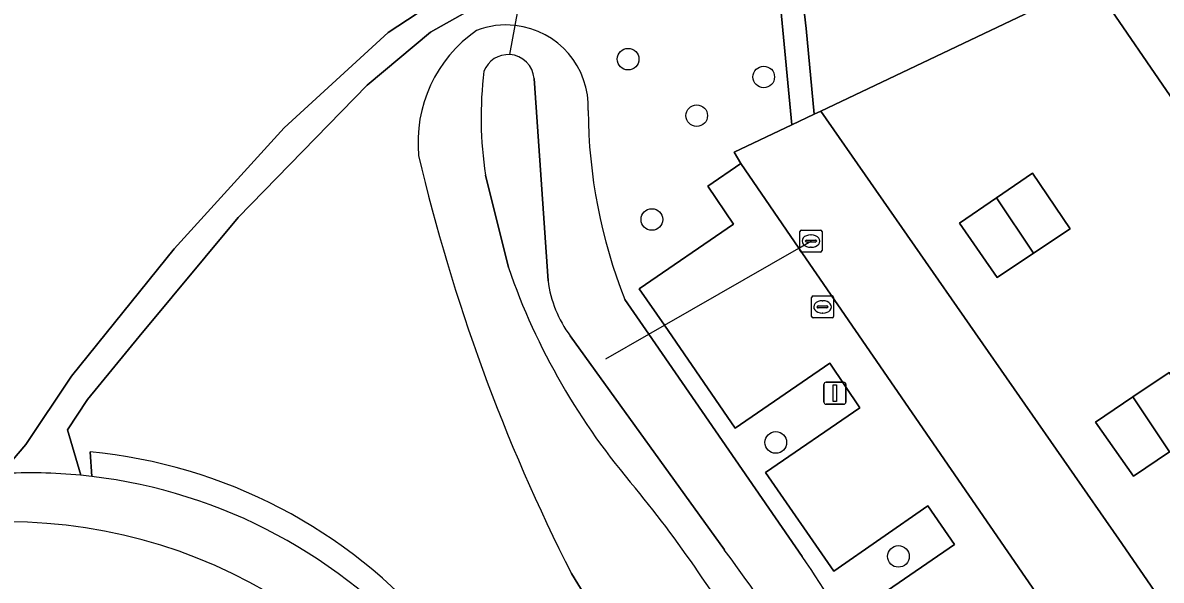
# Model space of a CAD drawing. Extents: x 155275 to 156265, y 382654 to 383635.
# Drawn here: x 155677.2 to 155728.7, y 383529.7 to 383554.9 of the extents above; entities that cross this region are included whole.
import ezdxf

# ---------------------------------------------------------------- set-up
doc = ezdxf.new("R2010")
doc.units = 0
for name, color, linetype in [('IMGEO_Boom', 7, 'Continuous'), ('IMGEO_Duiker', 7, 'Continuous'), ('IMGEO_Erf', 7, 'Continuous'), ('IMGEO_Gemengd_bos', 7, 'Continuous'), ('IMGEO_Groenvoorziening', 7, 'Continuous'), ('IMGEO_Haag', 7, 'Continuous'), ('IMGEO_Lichtmast', 7, 'Continuous'), ('IMGEO_Oever', 7, 'Continuous'), ('IMGEO_Pand', 7, 'Continuous'), ('IMGEO_Parkeervlak_open', 7, 'Continuous'), ('IMGEO_Rijbaan_lokaal_open', 7, 'Continuous'), ('IMGEO_Rioolput', 7, 'Continuous'), ('IMGEO_Voetpad_halfverhard', 7, 'Continuous'), ('IMGEO_Voetpad_open', 7, 'Continuous'), ('IMGEO_Waterloop', 7, 'Continuous')]:
    doc.layers.add(name, color=color, linetype=linetype)

msp = doc.modelspace()

# ---------------------------------------------------------------- linework, layer by layer
at = {"layer": 'IMGEO_Boom'}
for centre in [(155704.593, 383553.281), (155710.724, 383552.475), (155707.695, 383550.726), (155705.668, 383546.031), (155711.269, 383535.951), (155716.811, 383530.8)]:
    msp.add_circle(centre, 0.489, dxfattribs=at)
at = {"layer": 'IMGEO_Duiker'}
for points in [[(155699.252, 383553.487), (155699.493, 383554.805), (155701.005, 383563.093)], [(155703.586, 383539.731), (155705.532, 383540.849), (155706.233, 383541.251), (155712.314, 383544.743), (155712.882, 383545.069)]]:
    msp.add_lwpolyline(points, dxfattribs=at)
at = {"layer": 'IMGEO_Erf'}
msp.add_lwpolyline([(155729.619, 383550.85), (155725.564, 383556.774), (155713.312, 383550.934), (155726.768, 383531.573), (155770.822, 383467.542)], dxfattribs=at)
for points in [[(155722.923, 383544.511), (155721.275, 383543.407), (155719.578, 383545.873), (155721.247, 383547.014), (155722.875, 383548.126), (155724.571, 383545.614)], [(155729.07, 383535.535), (155727.429, 383534.434), (155725.723, 383536.875), (155727.41, 383538.008), (155729.051, 383539.109), (155730.71, 383536.636)]]:
    msp.add_lwpolyline(points, close=True, dxfattribs=at)
msp.add_arc((155676.557, 383509.12), 23.239, 37.7086, 107.6498, dxfattribs=at)
at = {"layer": 'IMGEO_Gemengd_bos'}
msp.add_lwpolyline([(155676.254, 383534.541), (155677.373, 383535.856), (155679.441, 383538.941), (155684.082, 383544.707), (155689.049, 383550.177), (155693.75, 383554.48), (155695.98, 383555.956), (155700.058, 383557.905), (155700.906, 383558.309), (155707.189, 383561.044), (155711.549, 383563.513), (155715.257, 383566.377), (155717.53, 383568.4), (155717.708, 383569.154), (155723.769, 383594.72), (155721.008, 383604.844), (155651.396, 383630.535)], dxfattribs=at)
at = {"layer": 'IMGEO_Groenvoorziening'}
for points in [[(155787.443, 383580.326), (155739.14, 383598.152), (155728.415, 383578.025), (155723.779, 383572.112), (155718.824, 383567.292), (155715.552, 383564.773), (155712.75, 383562.971), (155712.449, 383561.816), (155712.203, 383558.44), (155712.637, 383554.67), (155713.005, 383550.789), (155713.312, 383550.934), (155725.564, 383556.774), (155733.714, 383560.605), (155733.831, 383560.435), (155739.788, 383563.171), (155739.706, 383563.353), (155745.24, 383565.955), (155756.128, 383571.033), (155761.492, 383573.541), (155766.856, 383576.049), (155781.073, 383582.648), (155787.443, 383580.326)], [(155698.592, 383556.156), (155695.66, 383554.504), (155692.807, 383552.101), (155686.971, 383546.127), (155682.494, 383540.744), (155680.161, 383537.888), (155679.264, 383536.525), (155679.863, 383534.468)], [(155729.557, 383516.497), (155725.308, 383513.54), (155719.432, 383522.056), (155723.669, 383524.993), (155722.4, 383526.892), (155718.123, 383523.962), (155715.062, 383528.393), (155719.35, 383531.333), (155718.142, 383533.085), (155713.891, 383530.13), (155710.807, 383534.587), (155715.066, 383537.522), (155713.711, 383539.537), (155709.44, 383536.604), (155706.233, 383541.251), (155705.101, 383542.89), (155709.364, 383545.822), (155708.198, 383547.538), (155709.684, 383548.566), (155709.381, 383549.08), (155711.998, 383550.314), (155711.503, 383555.542)], [(155704.449, 383542.42), (155705.532, 383540.849), (155712.463, 383530.797)], [(155680.279, 383535.525), (155680.35, 383534.415)], [(155680.35, 383534.415), (155680.279, 383535.525)], [(155719.343, 383499.458), (155714.181, 383508.401), (155709.028, 383518.625), (155702.035, 383530.021)]]:
    msp.add_lwpolyline(points, dxfattribs=at)
for centre, radius, start, end in [((155699.09, 383551.096), 3.731, 83.7936, 111.1728), ((155699.084, 383551.119), 3.709, 357.513, 83.665), ((155701.242, 383549.526), 6.144, 124.7299, 185.6299), ((155726.277, 383551.094), 23.489, 180.3325, 201.6724), ((155776.9, 383568.091), 83.989, 193.19206, 206.95367), ((155678.07, 383512.267), 23.362, 40.3649, 84.5755), ((155678.07, 383512.267), 23.362, 40.3649, 84.5755), ((155678.006, 383515.144), 19.413, 83.066, 84.5119), ((155677.582, 383511.053), 23.525, 40.2998, 83.2429), ((155677.972, 383506.952), 41.931, 26.9187, 34.6581)]:
    msp.add_arc(centre, radius, start, end, dxfattribs=at)
at = {"layer": 'IMGEO_Haag'}
msp.add_lwpolyline([(155680.279, 383535.525), (155680.35, 383534.415)], dxfattribs=at)
for centre, radius, start, end in [((155678.07, 383512.267), 23.362, 40.3649, 84.5755), ((155677.582, 383511.053), 23.525, 40.2998, 83.2429)]:
    msp.add_arc(centre, radius, start, end, dxfattribs=at)
at = {"layer": 'IMGEO_Lichtmast'}
for p, q in [((155713.545, 383538.676), (155714.335, 383538.676)), ((155714.335, 383538.676), (155713.545, 383538.676)), ((155713.445, 383537.776), (155713.445, 383538.576)), ((155713.445, 383538.576), (155713.445, 383537.776)), ((155714.435, 383538.576), (155714.435, 383537.776)), ((155714.435, 383537.776), (155714.435, 383538.576)), ((155714.335, 383537.676), (155713.545, 383537.676)), ((155713.545, 383537.676), (155714.335, 383537.676))]:
    msp.add_line(p, q, dxfattribs=at)
msp.add_lwpolyline([(155713.865, 383538.551), (155714.015, 383538.551), (155714.015, 383537.801), (155713.865, 383537.801), (155713.865, 383538.551)], dxfattribs=at)
for centre, start, end in [((155713.545, 383538.576), 90, 180), ((155713.545, 383538.576), 90, 180), ((155714.335, 383538.576), 0, 90), ((155714.335, 383538.576), 360, 90), ((155713.545, 383537.776), 180, 270), ((155713.545, 383537.776), 180, 270), ((155714.335, 383537.776), 270, 0), ((155714.335, 383537.776), 270, 0)]:
    msp.add_arc(centre, 0.1, start, end, dxfattribs=at)
at = {"layer": 'IMGEO_Oever'}
for points in [[(155700.346, 383552.405), (155700.974, 383543.264)], [(155699.184, 383543.857), (155698.15, 383548.039)], [(155712.463, 383530.797), (155705.532, 383540.849), (155704.449, 383542.42)], [(155701.981, 383540.769), (155708.944, 383531.104)], [(155702.035, 383530.021), (155709.028, 383518.625), (155714.181, 383508.401), (155719.343, 383499.458)]]:
    msp.add_lwpolyline(points, dxfattribs=at)
for centre, radius, start, end in [((155699.09, 383551.096), 3.731, 83.7936, 111.1728), ((155699.084, 383551.119), 3.709, 357.513, 83.665), ((155701.242, 383549.526), 6.144, 124.7299, 185.6299), ((155699.174, 383552.316), 1.173, 86.2117, 159.1402), ((155699.177, 383552.318), 1.172, 4.2796, 86.3524), ((155715.045, 383550.646), 17.095, 172.9849, 188.7723), ((155726.277, 383551.094), 23.489, 180.3325, 201.6724), ((155776.9, 383568.091), 83.989, 193.19206, 206.95367), ((155728.186, 383553.918), 30.697, 199.1312, 220.7365), ((155706.236, 383543.937), 5.304, 187.2879, 216.6708), ((155660.853, 383497.856), 56.926, 29.0977, 39.2653), ((155633.005, 383475.051), 94.385, 26.54502, 36.43232), ((155677.972, 383506.952), 41.931, 26.9187, 34.6581)]:
    msp.add_arc(centre, radius, start, end, dxfattribs=at)
at = {"layer": 'IMGEO_Pand'}
for points in [[(155736.243, 383556.928), (155733.831, 383560.435), (155733.714, 383560.605), (155725.564, 383556.774), (155729.619, 383550.85), (155736.997, 383555.832)], [(155722.875, 383548.126), (155721.247, 383547.014), (155722.923, 383544.511), (155724.571, 383545.614)], [(155721.247, 383547.014), (155719.578, 383545.873), (155721.275, 383543.407), (155722.923, 383544.511)], [(155729.051, 383539.109), (155727.41, 383538.008), (155729.07, 383535.535), (155730.71, 383536.636)], [(155727.41, 383538.008), (155725.723, 383536.875), (155727.429, 383534.434), (155729.07, 383535.535)]]:
    msp.add_lwpolyline(points, close=True, dxfattribs=at)
at = {"layer": 'IMGEO_Parkeervlak_open'}
msp.add_lwpolyline([(155741.447, 383502.388), (155712.314, 383544.743), (155709.684, 383548.566), (155708.198, 383547.538), (155709.364, 383545.822), (155705.101, 383542.89), (155706.233, 383541.251), (155709.44, 383536.604), (155713.711, 383539.537), (155715.066, 383537.522), (155710.807, 383534.587), (155713.891, 383530.13), (155718.142, 383533.085), (155719.35, 383531.333), (155715.062, 383528.393), (155718.123, 383523.962), (155722.4, 383526.892), (155723.669, 383524.993), (155719.432, 383522.056), (155725.308, 383513.54), (155729.557, 383516.497)], dxfattribs=at)
at = {"layer": 'IMGEO_Rijbaan_lokaal_open'}
msp.add_lwpolyline([(155775.496, 383460.748), (155770.822, 383467.542), (155726.768, 383531.573), (155713.312, 383550.934), (155713.005, 383550.789), (155711.998, 383550.314), (155709.381, 383549.08), (155709.684, 383548.566), (155712.314, 383544.743), (155741.447, 383502.388), (155743.722, 383499.066), (155744.391, 383498.089), (155746.332, 383495.256), (155782.062, 383443.394), (155782.858, 383445.59), (155787.734, 383459.039), (155789.443, 383463.684), (155790.398, 383466.305), (155793.345, 383474.395), (155794.304, 383477.026)], dxfattribs=at)
at = {"layer": 'IMGEO_Rioolput'}
for p, q in [((155712.359, 383544.63), (155712.359, 383545.482)), ((155712.434, 383545.556), (155713.286, 383545.556)), ((155713.36, 383545.482), (155713.36, 383544.63)), ((155712.618, 383545.05), (155712.618, 383545.062)), ((155713.056, 383545.013), (155712.658, 383545.013)), ((155712.661, 383545.099), (155713.059, 383545.099)), ((155712.847, 383545.336), (155712.872, 383545.336)), ((155713.102, 383545.062), (155713.102, 383545.05)), ((155713.286, 383544.556), (155712.434, 383544.556)), ((155712.87, 383544.776), (155712.845, 383544.776)), ((155712.883, 383541.653), (155712.883, 383542.505)), ((155712.958, 383542.579), (155713.81, 383542.579)), ((155713.371, 383542.359), (155713.396, 383542.359)), ((155713.884, 383542.505), (155713.884, 383541.653)), ((155713.142, 383542.073), (155713.142, 383542.085)), ((155713.58, 383542.036), (155713.182, 383542.036)), ((155713.185, 383542.122), (155713.583, 383542.122)), ((155713.394, 383541.799), (155713.369, 383541.799)), ((155713.626, 383542.085), (155713.626, 383542.073)), ((155713.81, 383541.579), (155712.958, 383541.579))]:
    msp.add_line(p, q, dxfattribs=at)
for points in [[(155712.359, 383544.63), (155712.359, 383545.482)], [(155712.434, 383545.556), (155713.286, 383545.556)], [(155713.36, 383545.482), (155713.36, 383544.63)], [(155713.286, 383544.556), (155712.434, 383544.556)], [(155712.883, 383541.653), (155712.883, 383542.505)], [(155712.958, 383542.579), (155713.81, 383542.579)], [(155713.884, 383542.505), (155713.884, 383541.653)], [(155713.81, 383541.579), (155712.958, 383541.579)]]:
    msp.add_lwpolyline(points, dxfattribs=at)
for centre, radius, start, end in [((155712.436, 383545.48), 0.0765, 91.552, 178.448), ((155712.436, 383545.48), 0.0765, 91.552, 178.448), ((155713.284, 383545.48), 0.0765, 1.552, 88.448), ((155713.284, 383545.48), 0.0765, 1.552, 88.448), ((155712.658, 383545.059), 0.0403, 85.8775, 175.7526), ((155712.655, 383545.049), 0.0366, 178.938, 274.7102), ((155713.059, 383545.056), 0.043, 264.8664, 352.4533), ((155713.063, 383545.061), 0.0386, 1.7309, 96.639), ((155712.436, 383544.632), 0.0765, 181.552, 268.448), ((155712.436, 383544.632), 0.0765, 181.552, 268.448), ((155713.284, 383544.632), 0.0765, 271.552, 358.448), ((155713.284, 383544.632), 0.0765, 271.552, 358.448), ((155712.96, 383542.503), 0.0765, 91.552, 178.448), ((155712.96, 383542.503), 0.0765, 91.552, 178.448), ((155713.808, 383542.503), 0.0765, 1.552, 88.448), ((155713.808, 383542.503), 0.0765, 1.552, 88.448), ((155713.182, 383542.082), 0.0403, 85.8775, 175.7526), ((155713.179, 383542.072), 0.0366, 178.938, 274.7102), ((155713.583, 383542.079), 0.043, 264.8664, 352.4533), ((155713.587, 383542.084), 0.0386, 1.7309, 96.639), ((155712.96, 383541.655), 0.0765, 181.552, 268.448), ((155712.96, 383541.655), 0.0765, 181.552, 268.448), ((155713.808, 383541.655), 0.0765, 271.552, 358.448), ((155713.808, 383541.655), 0.0765, 271.552, 358.448)]:
    msp.add_arc(centre, radius, start, end, dxfattribs=at)
for centre, major_axis, ratio, start_param, end_param in [((155712.846, 383545.056), (-0.387, 0.002), 0.722429, 4.712389, 7.853982), ((155712.871, 383545.056), (-0.39, 0.002), 0.717154, 1.570796, 4.712389), ((155713.37, 383542.079), (-0.387, 0.002), 0.722429, 4.712389, 7.853982), ((155713.395, 383542.079), (-0.39, 0.002), 0.717154, 1.570796, 4.712389)]:
    msp.add_ellipse(centre, major_axis=major_axis, ratio=ratio, start_param=start_param, end_param=end_param, dxfattribs=at)
at = {"layer": 'IMGEO_Voetpad_halfverhard'}
for points in [[(155737.878, 383598.618), (155731.559, 383586.482), (155726.9, 383578.978), (155723.544, 383574.643), (155719.824, 383570.441), (155717.53, 383568.4), (155715.257, 383566.377), (155711.549, 383563.513), (155707.189, 383561.044), (155700.906, 383558.309), (155700.058, 383557.905), (155695.98, 383555.956), (155693.75, 383554.48), (155689.049, 383550.177), (155684.082, 383544.707), (155679.441, 383538.941), (155677.373, 383535.856), (155676.254, 383534.541)], [(155711.503, 383555.542), (155711.998, 383550.314), (155713.005, 383550.789), (155712.637, 383554.67), (155712.203, 383558.44)], [(155679.863, 383534.468), (155679.264, 383536.525), (155680.161, 383537.888), (155682.494, 383540.744), (155686.971, 383546.127), (155692.807, 383552.101), (155695.66, 383554.504), (155698.592, 383556.156)]]:
    msp.add_lwpolyline(points, dxfattribs=at)
msp.add_arc((155677.584, 383511.046), 23.533, 84.4425, 93.2399, dxfattribs=at)
at = {"layer": 'IMGEO_Voetpad_open'}
for centre, radius, start, end in [((155677.584, 383511.046), 23.533, 84.4425, 93.2399), ((155678.006, 383515.144), 19.413, 83.066, 84.5119), ((155677.582, 383511.053), 23.525, 40.2998, 83.2429), ((155676.557, 383509.12), 23.239, 37.7086, 107.6498)]:
    msp.add_arc(centre, radius, start, end, dxfattribs=at)
at = {"layer": 'IMGEO_Waterloop'}
for points in [[(155700.974, 383543.264), (155700.346, 383552.405)], [(155698.15, 383548.039), (155699.184, 383543.857)], [(155708.944, 383531.104), (155701.981, 383540.769)]]:
    msp.add_lwpolyline(points, dxfattribs=at)
for centre, radius, start, end in [((155699.174, 383552.316), 1.173, 86.2117, 159.1402), ((155699.177, 383552.318), 1.172, 4.2796, 86.3524), ((155715.045, 383550.646), 17.095, 172.9849, 188.7723), ((155728.186, 383553.918), 30.697, 199.1312, 220.7365), ((155706.236, 383543.937), 5.304, 187.2879, 216.6708), ((155660.853, 383497.856), 56.926, 29.0977, 39.2653), ((155633.005, 383475.051), 94.385, 26.54502, 36.43232)]:
    msp.add_arc(centre, radius, start, end, dxfattribs=at)

doc.saveas('drawing.dxf')
